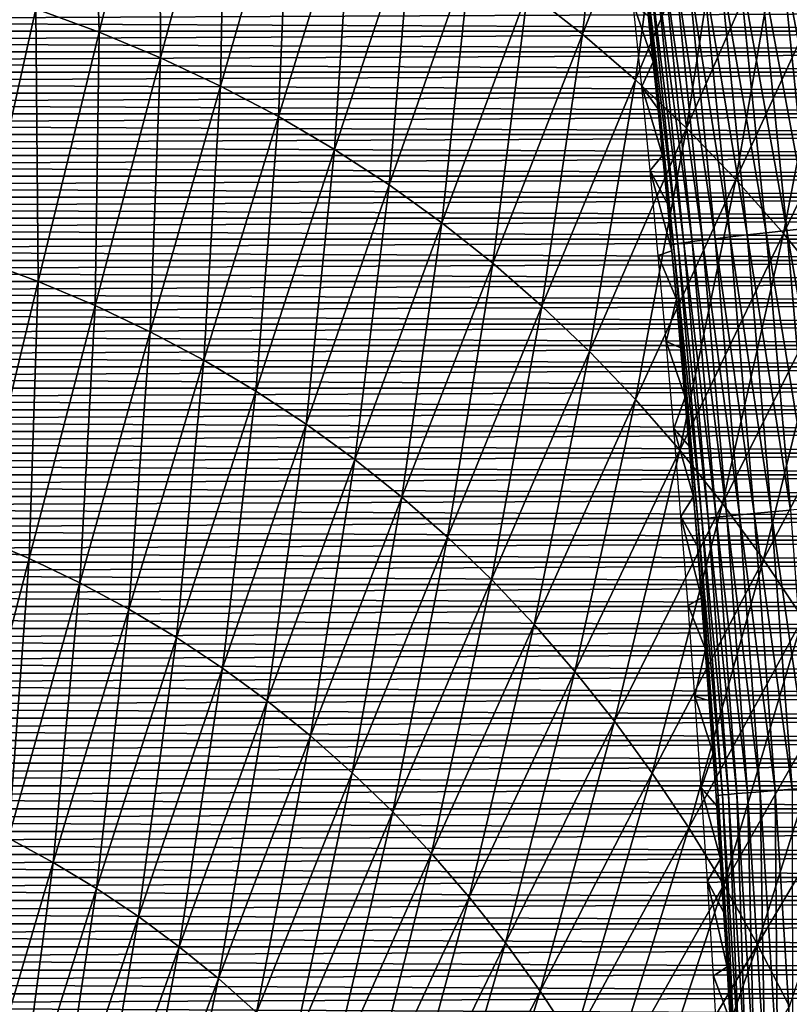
# Model space of a CAD drawing. Header units: millimetres. Extents: x -300 to 300, y -500 to 500.
# Tile 666 of 988: x 48 to 99, y 171 to 237. Entities that reach past the tile are written whole.
import ezdxf

# ---------------------------------------------------------------- set-up
doc = ezdxf.new("R2010")
doc.units = ezdxf.units.MM
doc.header["$LTSCALE"] = 81.481481
for name, color, linetype in [('13', 7, 'CONTINUOUS'), ('19', 7, 'CONTINUOUS'), ('5', 7, 'CONTINUOUS'), ('6', 7, 'CONTINUOUS'), ('9', 7, 'CONTINUOUS')]:
    doc.layers.add(name, color=color, linetype=linetype)

msp = doc.modelspace()

# ---------------------------------------------------------------- linework, layer by layer
at = {"layer": '13', "color": 7, "linetype": 'CONTINUOUS'}
for points in [[(97.06, 241.108, 50.786), (98.558, 241.298, 52.11), (100.445, 222.847, 52.404), (97.06, 241.108, 50.786)], [(98.558, 241.298, 52.11), (100.154, 241.495, 53.306), (102.043, 223.015, 53.601), (98.558, 241.298, 52.11)], [(98.558, 241.298, 52.11), (102.043, 223.015, 53.601), (100.445, 222.847, 52.404), (98.558, 241.298, 52.11)], [(93.29, 240.609, 46.189), (94.416, 240.762, 47.81), (96.294, 222.397, 48.104), (93.29, 240.609, 46.189)], [(94.416, 240.762, 47.81), (95.676, 240.93, 49.348), (97.557, 222.537, 49.642), (94.416, 240.762, 47.81)], [(94.416, 240.762, 47.81), (97.557, 222.537, 49.642), (96.294, 222.397, 48.104), (94.416, 240.762, 47.81)], [(95.676, 240.93, 49.348), (97.06, 241.108, 50.786), (98.944, 222.687, 51.08), (95.676, 240.93, 49.348)], [(95.676, 240.93, 49.348), (98.944, 222.687, 51.08), (97.557, 222.537, 49.642), (95.676, 240.93, 49.348)], [(97.06, 241.108, 50.786), (100.445, 222.847, 52.404), (98.944, 222.687, 51.08), (97.06, 241.108, 50.786)], [(89.548, 240.001, 35.703), (89.821, 240.064, 37.457), (91.686, 221.823, 37.752), (89.548, 240.001, 35.703)], [(89.548, 240.001, 35.703), (91.686, 221.823, 37.752), (91.412, 221.773, 35.998), (89.548, 240.001, 35.703)], [(89.548, 240.001, 35.703), (91.412, 221.773, 35.998), (90.271, 231.787, 34.126), (89.548, 240.001, 35.703)], [(89.718, 237.039, 34.035), (89.548, 240.001, 35.703), (89.996, 234.422, 34.082), (89.718, 237.039, 34.035)], [(89.996, 234.422, 34.082), (89.548, 240.001, 35.703), (90.271, 231.787, 34.126), (89.996, 234.422, 34.082)], [(89.821, 240.064, 37.457), (90.228, 240.142, 39.229), (92.095, 221.885, 39.524), (89.821, 240.064, 37.457)], [(89.821, 240.064, 37.457), (92.095, 221.885, 39.524), (91.686, 221.823, 37.752), (89.821, 240.064, 37.457)], [(90.228, 240.142, 39.229), (90.776, 240.235, 41.005), (92.645, 221.96, 41.3), (90.228, 240.142, 39.229)], [(90.228, 240.142, 39.229), (92.645, 221.96, 41.3), (92.095, 221.885, 39.524), (90.228, 240.142, 39.229)], [(90.776, 240.235, 41.005), (91.468, 240.344, 42.769), (93.339, 222.05, 43.063), (90.776, 240.235, 41.005)], [(90.776, 240.235, 41.005), (93.339, 222.05, 43.063), (92.645, 221.96, 41.3), (90.776, 240.235, 41.005)], [(91.468, 240.344, 42.769), (92.307, 240.469, 44.503), (94.18, 222.152, 44.797), (91.468, 240.344, 42.769)], [(91.468, 240.344, 42.769), (94.18, 222.152, 44.797), (93.339, 222.05, 43.063), (91.468, 240.344, 42.769)], [(92.307, 240.469, 44.503), (93.29, 240.609, 46.189), (95.166, 222.268, 46.483), (92.307, 240.469, 44.503)], [(92.307, 240.469, 44.503), (95.166, 222.268, 46.483), (94.18, 222.152, 44.797), (92.307, 240.469, 44.503)], [(93.29, 240.609, 46.189), (96.294, 222.397, 48.104), (95.166, 222.268, 46.483), (93.29, 240.609, 46.189)], [(90.271, 231.787, 34.126), (91.412, 221.773, 35.998), (90.541, 229.134, 34.169), (90.271, 231.787, 34.126)], [(90.541, 229.134, 34.169), (91.412, 221.773, 35.998), (90.807, 226.463, 34.209), (90.541, 229.134, 34.169)], [(91.412, 221.773, 35.998), (91.07, 223.772, 34.248), (90.807, 226.463, 34.209), (91.412, 221.773, 35.998)], [(91.412, 221.773, 35.998), (91.264, 221.739, 34.276), (91.07, 223.772, 34.248), (91.412, 221.773, 35.998)], [(96.294, 222.397, 48.104), (97.91, 204.004, 48.307), (95.166, 222.268, 46.483), (96.294, 222.397, 48.104)], [(97.557, 222.537, 49.642), (99.174, 204.12, 49.845), (96.294, 222.397, 48.104), (97.557, 222.537, 49.642)], [(99.174, 204.12, 49.845), (97.91, 204.004, 48.307), (96.294, 222.397, 48.104), (99.174, 204.12, 49.845)], [(98.944, 222.687, 51.08), (100.564, 204.245, 51.283), (97.557, 222.537, 49.642), (98.944, 222.687, 51.08)], [(100.564, 204.245, 51.283), (99.174, 204.12, 49.845), (97.557, 222.537, 49.642), (100.564, 204.245, 51.283)], [(100.445, 222.847, 52.404), (102.066, 204.379, 52.608), (98.944, 222.687, 51.08), (100.445, 222.847, 52.404)], [(102.066, 204.379, 52.608), (100.564, 204.245, 51.283), (98.944, 222.687, 51.08), (102.066, 204.379, 52.608)], [(91.412, 221.773, 35.998), (93.018, 203.5, 36.201), (91.264, 221.739, 34.276), (91.412, 221.773, 35.998)], [(91.264, 221.739, 34.276), (93.018, 203.5, 36.201), (91.328, 221.059, 34.285), (91.264, 221.739, 34.276)], [(91.686, 221.823, 37.752), (93.293, 203.538, 37.955), (91.412, 221.773, 35.998), (91.686, 221.823, 37.752)], [(93.293, 203.538, 37.955), (93.018, 203.5, 36.201), (91.412, 221.773, 35.998), (93.293, 203.538, 37.955)], [(92.095, 221.885, 39.524), (93.703, 203.587, 39.727), (91.686, 221.823, 37.752), (92.095, 221.885, 39.524)], [(93.703, 203.587, 39.727), (93.293, 203.538, 37.955), (91.686, 221.823, 37.752), (93.703, 203.587, 39.727)], [(92.645, 221.96, 41.3), (94.254, 203.647, 41.502), (92.095, 221.885, 39.524), (92.645, 221.96, 41.3)], [(94.254, 203.647, 41.502), (93.703, 203.587, 39.727), (92.095, 221.885, 39.524), (94.254, 203.647, 41.502)], [(93.339, 222.05, 43.063), (94.95, 203.719, 43.266), (92.645, 221.96, 41.3), (93.339, 222.05, 43.063)], [(94.95, 203.719, 43.266), (94.254, 203.647, 41.502), (92.645, 221.96, 41.3), (94.95, 203.719, 43.266)], [(94.18, 222.152, 44.797), (95.792, 203.803, 45), (93.339, 222.05, 43.063), (94.18, 222.152, 44.797)], [(95.792, 203.803, 45), (94.95, 203.719, 43.266), (93.339, 222.05, 43.063), (95.792, 203.803, 45)], [(95.166, 222.268, 46.483), (96.78, 203.898, 46.686), (94.18, 222.152, 44.797), (95.166, 222.268, 46.483)], [(96.78, 203.898, 46.686), (95.792, 203.803, 45), (94.18, 222.152, 44.797), (96.78, 203.898, 46.686)], [(97.91, 204.004, 48.307), (96.78, 203.898, 46.686), (95.166, 222.268, 46.483), (97.91, 204.004, 48.307)], [(91.328, 221.059, 34.285), (93.018, 203.5, 36.201), (91.584, 218.322, 34.32), (91.328, 221.059, 34.285)], [(93.018, 203.5, 36.201), (92.869, 203.475, 34.479), (91.584, 218.322, 34.32), (93.018, 203.5, 36.201)], [(91.584, 218.322, 34.32), (92.869, 203.475, 34.479), (91.835, 215.561, 34.354), (91.584, 218.322, 34.32)], [(91.835, 215.561, 34.354), (92.869, 203.475, 34.479), (92.083, 212.776, 34.385), (91.835, 215.561, 34.354)], [(92.083, 212.776, 34.385), (92.869, 203.475, 34.479), (92.327, 209.971, 34.416), (92.083, 212.776, 34.385)], [(92.567, 207.143, 34.444), (92.327, 209.971, 34.416), (92.803, 204.294, 34.471), (92.567, 207.143, 34.444)], [(92.869, 203.475, 34.479), (92.803, 204.294, 34.471), (92.327, 209.971, 34.416), (92.869, 203.475, 34.479)], [(99.174, 204.12, 49.845), (100.551, 185.679, 49.976), (97.91, 204.004, 48.307), (99.174, 204.12, 49.845)], [(93.018, 203.5, 36.201), (94.386, 185.183, 36.334), (92.869, 203.475, 34.479), (93.018, 203.5, 36.201)], [(94.386, 185.183, 36.334), (94.237, 185.167, 34.612), (92.869, 203.475, 34.479), (94.386, 185.183, 36.334)], [(92.869, 203.475, 34.479), (94.237, 185.167, 34.612), (93.034, 201.424, 34.497), (92.869, 203.475, 34.479)], [(93.293, 203.538, 37.955), (94.662, 185.212, 38.087), (93.018, 203.5, 36.201), (93.293, 203.538, 37.955)], [(94.662, 185.212, 38.087), (94.386, 185.183, 36.334), (93.018, 203.5, 36.201), (94.662, 185.212, 38.087)], [(93.703, 203.587, 39.727), (95.073, 185.25, 39.859), (93.293, 203.538, 37.955), (93.703, 203.587, 39.727)], [(95.073, 185.25, 39.859), (94.662, 185.212, 38.087), (93.293, 203.538, 37.955), (95.073, 185.25, 39.859)], [(94.254, 203.647, 41.502), (95.625, 185.297, 41.635), (93.703, 203.587, 39.727), (94.254, 203.647, 41.502)], [(95.625, 185.297, 41.635), (95.073, 185.25, 39.859), (93.703, 203.587, 39.727), (95.625, 185.297, 41.635)], [(94.95, 203.719, 43.266), (96.322, 185.354, 43.398), (94.254, 203.647, 41.502), (94.95, 203.719, 43.266)], [(96.322, 185.354, 43.398), (95.625, 185.297, 41.635), (94.254, 203.647, 41.502), (96.322, 185.354, 43.398)], [(95.792, 203.803, 45), (97.165, 185.421, 45.131), (94.95, 203.719, 43.266), (95.792, 203.803, 45)], [(97.165, 185.421, 45.131), (96.322, 185.354, 43.398), (94.95, 203.719, 43.266), (97.165, 185.421, 45.131)], [(96.78, 203.898, 46.686), (98.154, 185.498, 46.817), (95.792, 203.803, 45), (96.78, 203.898, 46.686)], [(98.154, 185.498, 46.817), (97.165, 185.421, 45.131), (95.792, 203.803, 45), (98.154, 185.498, 46.817)], [(97.91, 204.004, 48.307), (99.285, 185.584, 48.438), (96.78, 203.898, 46.686), (97.91, 204.004, 48.307)], [(99.285, 185.584, 48.438), (98.154, 185.498, 46.817), (96.78, 203.898, 46.686), (99.285, 185.584, 48.438)], [(100.551, 185.679, 49.976), (99.285, 185.584, 48.438), (97.91, 204.004, 48.307), (100.551, 185.679, 49.976)], [(93.034, 201.424, 34.497), (94.237, 185.167, 34.612), (93.262, 198.531, 34.521), (93.034, 201.424, 34.497)], [(94.237, 185.167, 34.612), (94.129, 186.74, 34.603), (93.262, 198.531, 34.521), (94.237, 185.167, 34.612)], [(93.262, 198.531, 34.521), (94.129, 186.74, 34.603), (93.485, 195.617, 34.544), (93.262, 198.531, 34.521)], [(93.485, 195.617, 34.544), (94.129, 186.74, 34.603), (93.918, 189.722, 34.585), (93.485, 195.617, 34.544)], [(93.704, 192.68, 34.565), (93.485, 195.617, 34.544), (93.918, 189.722, 34.585), (93.704, 192.68, 34.565)], [(94.237, 185.167, 34.612), (94.386, 185.183, 36.334), (94.335, 183.735, 34.62), (94.237, 185.167, 34.612)], [(94.335, 183.735, 34.62), (94.386, 185.183, 36.334), (94.536, 180.704, 34.636), (94.335, 183.735, 34.62)], [(94.662, 185.212, 38.087), (95.535, 166.825, 36.41), (94.386, 185.183, 36.334), (94.662, 185.212, 38.087)], [(95.535, 166.825, 36.41), (95.386, 166.815, 34.689), (94.386, 185.183, 36.334), (95.535, 166.825, 36.41)], [(95.386, 166.815, 34.689), (95.299, 168.322, 34.684), (94.386, 185.183, 36.334), (95.386, 166.815, 34.689)], [(94.386, 185.183, 36.334), (95.299, 168.322, 34.684), (95.115, 171.458, 34.674), (94.386, 185.183, 36.334)], [(94.536, 180.704, 34.636), (94.386, 185.183, 36.334), (94.734, 177.649, 34.65), (94.536, 180.704, 34.636)], [(94.734, 177.649, 34.65), (94.386, 185.183, 36.334), (94.927, 174.567, 34.663), (94.734, 177.649, 34.65)], [(94.927, 174.567, 34.663), (94.386, 185.183, 36.334), (95.115, 171.458, 34.674), (94.927, 174.567, 34.663)], [(95.073, 185.25, 39.859), (95.812, 166.846, 38.163), (94.662, 185.212, 38.087), (95.073, 185.25, 39.859)], [(95.812, 166.846, 38.163), (95.535, 166.825, 36.41), (94.662, 185.212, 38.087), (95.812, 166.846, 38.163)], [(95.625, 185.297, 41.635), (96.224, 166.874, 39.934), (95.073, 185.25, 39.859), (95.625, 185.297, 41.635)], [(96.224, 166.874, 39.934), (95.812, 166.846, 38.163), (95.073, 185.25, 39.859), (96.224, 166.874, 39.934)], [(96.322, 185.354, 43.398), (96.776, 166.91, 41.71), (95.625, 185.297, 41.635), (96.322, 185.354, 43.398)], [(96.776, 166.91, 41.71), (96.224, 166.874, 39.934), (95.625, 185.297, 41.635), (96.776, 166.91, 41.71)], [(97.165, 185.421, 45.131), (97.474, 166.955, 43.472), (96.322, 185.354, 43.398), (97.165, 185.421, 45.131)], [(97.474, 166.955, 43.472), (96.776, 166.91, 41.71), (96.322, 185.354, 43.398), (97.474, 166.955, 43.472)], [(98.154, 185.498, 46.817), (98.318, 167.008, 45.205), (97.165, 185.421, 45.131), (98.154, 185.498, 46.817)], [(98.318, 167.008, 45.205), (97.474, 166.955, 43.472), (97.165, 185.421, 45.131), (98.318, 167.008, 45.205)], [(99.285, 185.584, 48.438), (99.308, 167.069, 46.891), (98.154, 185.498, 46.817), (99.285, 185.584, 48.438)], [(99.308, 167.069, 46.891), (98.318, 167.008, 45.205), (98.154, 185.498, 46.817), (99.308, 167.069, 46.891)]]:
    msp.add_3dface(points, dxfattribs=at)
at = {"layer": '19', "color": 7, "linetype": 'CONTINUOUS'}
for points in [[(53.233, 235.867, 75.773), (52.714, 253.723, 75.347), (49.021, 237.419, 75.836), (53.233, 235.867, 75.773)], [(57.242, 252.072, 75.277), (52.714, 253.723, 75.347), (53.233, 235.867, 75.773), (57.242, 252.072, 75.277)], [(85.36, 235.736, 74.664), (87.367, 253.634, 74.11), (81.718, 238.594, 74.763), (85.36, 235.736, 74.664)], [(91.259, 250.608, 74.001), (87.367, 253.634, 74.11), (85.36, 235.736, 74.664), (91.259, 250.608, 74.001)], [(57.324, 234.158, 75.706), (57.242, 252.072, 75.277), (53.233, 235.867, 75.773), (57.324, 234.158, 75.706)], [(61.64, 250.254, 75.202), (57.242, 252.072, 75.277), (57.324, 234.158, 75.706), (61.64, 250.254, 75.202)], [(88.88, 232.699, 74.563), (91.259, 250.608, 74.001), (85.36, 235.736, 74.664), (88.88, 232.699, 74.563)], [(95.021, 247.39, 73.89), (91.259, 250.608, 74.001), (88.88, 232.699, 74.563), (95.021, 247.39, 73.89)], [(61.295, 232.291, 75.634), (61.64, 250.254, 75.202), (57.324, 234.158, 75.706), (61.295, 232.291, 75.634)], [(65.908, 248.267, 75.122), (61.64, 250.254, 75.202), (61.295, 232.291, 75.634), (65.908, 248.267, 75.122)], [(65.147, 230.264, 75.559), (65.908, 248.267, 75.122), (61.295, 232.291, 75.634), (65.147, 230.264, 75.559)], [(70.049, 246.109, 75.038), (65.908, 248.267, 75.122), (65.147, 230.264, 75.559), (70.049, 246.109, 75.038)], [(92.28, 229.481, 74.46), (95.021, 247.39, 73.89), (88.88, 232.699, 74.563), (92.28, 229.481, 74.46)], [(98.653, 243.981, 73.776), (95.021, 247.39, 73.89), (92.28, 229.481, 74.46), (98.653, 243.981, 73.776)], [(68.881, 228.075, 75.48), (70.049, 246.109, 75.038), (65.147, 230.264, 75.559), (68.881, 228.075, 75.48)], [(74.064, 243.778, 74.95), (70.049, 246.109, 75.038), (68.881, 228.075, 75.48), (74.064, 243.778, 74.95)], [(95.561, 226.08, 74.354), (98.653, 243.981, 73.776), (92.28, 229.481, 74.46), (95.561, 226.08, 74.354)], [(102.159, 240.377, 73.659), (98.653, 243.981, 73.776), (95.561, 226.08, 74.354), (102.159, 240.377, 73.659)], [(72.5, 225.723, 75.398), (74.064, 243.778, 74.95), (68.881, 228.075, 75.48), (72.5, 225.723, 75.398)], [(77.953, 241.274, 74.858), (74.064, 243.778, 74.95), (72.5, 225.723, 75.398), (77.953, 241.274, 74.858)], [(76.002, 223.207, 75.313), (77.953, 241.274, 74.858), (72.5, 225.723, 75.398), (76.002, 223.207, 75.313)], [(81.718, 238.594, 74.763), (77.953, 241.274, 74.858), (76.002, 223.207, 75.313), (81.718, 238.594, 74.763)], [(98.724, 222.495, 74.247), (102.159, 240.377, 73.659), (95.561, 226.08, 74.354), (98.724, 222.495, 74.247)], [(105.538, 236.576, 73.54), (102.159, 240.377, 73.659), (98.724, 222.495, 74.247), (105.538, 236.576, 73.54)], [(49.021, 237.419, 75.836), (44.688, 238.815, 75.894), (45.295, 220.752, 76.231), (49.021, 237.419, 75.836)], [(79.391, 220.524, 75.225), (81.718, 238.594, 74.763), (76.002, 223.207, 75.313), (79.391, 220.524, 75.225)], [(85.36, 235.736, 74.664), (81.718, 238.594, 74.763), (79.391, 220.524, 75.225), (85.36, 235.736, 74.664)], [(49.187, 219.303, 76.175), (49.021, 237.419, 75.836), (45.295, 220.752, 76.231), (49.187, 219.303, 76.175)], [(53.233, 235.867, 75.773), (49.021, 237.419, 75.836), (49.187, 219.303, 76.175), (53.233, 235.867, 75.773)], [(101.77, 218.723, 74.138), (105.538, 236.576, 73.54), (98.724, 222.495, 74.247), (101.77, 218.723, 74.138)], [(52.967, 217.708, 76.116), (53.233, 235.867, 75.773), (49.187, 219.303, 76.175), (52.967, 217.708, 76.116)], [(57.324, 234.158, 75.706), (53.233, 235.867, 75.773), (52.967, 217.708, 76.116), (57.324, 234.158, 75.706)], [(82.667, 217.673, 75.134), (85.36, 235.736, 74.664), (79.391, 220.524, 75.225), (82.667, 217.673, 75.134)], [(88.88, 232.699, 74.563), (85.36, 235.736, 74.664), (82.667, 217.673, 75.134), (88.88, 232.699, 74.563)], [(56.637, 215.965, 76.053), (57.324, 234.158, 75.706), (52.967, 217.708, 76.116), (56.637, 215.965, 76.053)], [(61.295, 232.291, 75.634), (57.324, 234.158, 75.706), (56.637, 215.965, 76.053), (61.295, 232.291, 75.634)], [(60.197, 214.073, 75.986), (61.295, 232.291, 75.634), (56.637, 215.965, 76.053), (60.197, 214.073, 75.986)], [(65.147, 230.264, 75.559), (61.295, 232.291, 75.634), (60.197, 214.073, 75.986), (65.147, 230.264, 75.559)], [(85.831, 214.654, 75.041), (88.88, 232.699, 74.563), (82.667, 217.673, 75.134), (85.831, 214.654, 75.041)], [(92.28, 229.481, 74.46), (88.88, 232.699, 74.563), (85.831, 214.654, 75.041), (92.28, 229.481, 74.46)], [(63.649, 212.031, 75.916), (65.147, 230.264, 75.559), (60.197, 214.073, 75.986), (63.649, 212.031, 75.916)], [(68.881, 228.075, 75.48), (65.147, 230.264, 75.559), (63.649, 212.031, 75.916), (68.881, 228.075, 75.48)], [(88.884, 211.463, 74.947), (92.28, 229.481, 74.46), (85.831, 214.654, 75.041), (88.884, 211.463, 74.947)], [(95.561, 226.08, 74.354), (92.28, 229.481, 74.46), (88.884, 211.463, 74.947), (95.561, 226.08, 74.354)], [(66.993, 209.837, 75.844), (68.881, 228.075, 75.48), (63.649, 212.031, 75.916), (66.993, 209.837, 75.844)], [(72.5, 225.723, 75.398), (68.881, 228.075, 75.48), (66.993, 209.837, 75.844), (72.5, 225.723, 75.398)], [(70.231, 207.49, 75.768), (72.5, 225.723, 75.398), (66.993, 209.837, 75.844), (70.231, 207.49, 75.768)], [(76.002, 223.207, 75.313), (72.5, 225.723, 75.398), (70.231, 207.49, 75.768), (76.002, 223.207, 75.313)], [(91.827, 208.099, 74.851), (95.561, 226.08, 74.354), (88.884, 211.463, 74.947), (91.827, 208.099, 74.851)], [(98.724, 222.495, 74.247), (95.561, 226.08, 74.354), (91.827, 208.099, 74.851), (98.724, 222.495, 74.247)], [(73.363, 204.988, 75.69), (76.002, 223.207, 75.313), (70.231, 207.49, 75.768), (73.363, 204.988, 75.69)], [(79.391, 220.524, 75.225), (76.002, 223.207, 75.313), (73.363, 204.988, 75.69), (79.391, 220.524, 75.225)], [(94.662, 204.562, 74.753), (98.724, 222.495, 74.247), (91.827, 208.099, 74.851), (94.662, 204.562, 74.753)], [(101.77, 218.723, 74.138), (98.724, 222.495, 74.247), (94.662, 204.562, 74.753), (101.77, 218.723, 74.138)], [(49.187, 219.303, 76.175), (45.295, 220.752, 76.231), (45.109, 202.399, 76.492), (49.187, 219.303, 76.175)], [(76.391, 202.33, 75.611), (79.391, 220.524, 75.225), (73.363, 204.988, 75.69), (76.391, 202.33, 75.611)], [(82.667, 217.673, 75.134), (79.391, 220.524, 75.225), (76.391, 202.33, 75.611), (82.667, 217.673, 75.134)], [(48.576, 200.921, 76.441), (49.187, 219.303, 76.175), (45.109, 202.399, 76.492), (48.576, 200.921, 76.441)], [(52.967, 217.708, 76.116), (49.187, 219.303, 76.175), (48.576, 200.921, 76.441), (52.967, 217.708, 76.116)], [(97.389, 200.849, 74.654), (101.77, 218.723, 74.138), (94.662, 204.562, 74.753), (97.389, 200.849, 74.654)], [(104.701, 214.764, 74.027), (101.77, 218.723, 74.138), (97.389, 200.849, 74.654), (104.701, 214.764, 74.027)], [(51.942, 199.307, 76.386), (52.967, 217.708, 76.116), (48.576, 200.921, 76.441), (51.942, 199.307, 76.386)], [(56.637, 215.965, 76.053), (52.967, 217.708, 76.116), (51.942, 199.307, 76.386), (56.637, 215.965, 76.053)], [(79.315, 199.514, 75.529), (82.667, 217.673, 75.134), (76.391, 202.33, 75.611), (79.315, 199.514, 75.529)], [(85.831, 214.654, 75.041), (82.667, 217.673, 75.134), (79.315, 199.514, 75.529), (85.831, 214.654, 75.041)], [(55.208, 197.555, 76.328), (56.637, 215.965, 76.053), (51.942, 199.307, 76.386), (55.208, 197.555, 76.328)], [(60.197, 214.073, 75.986), (56.637, 215.965, 76.053), (55.208, 197.555, 76.328), (60.197, 214.073, 75.986)], [(82.137, 196.54, 75.445), (85.831, 214.654, 75.041), (79.315, 199.514, 75.529), (82.137, 196.54, 75.445)], [(88.884, 211.463, 74.947), (85.831, 214.654, 75.041), (82.137, 196.54, 75.445), (88.884, 211.463, 74.947)], [(100.011, 196.959, 74.555), (104.701, 214.764, 74.027), (97.389, 200.849, 74.654), (100.011, 196.959, 74.555)], [(58.374, 195.664, 76.267), (60.197, 214.073, 75.986), (55.208, 197.555, 76.328), (58.374, 195.664, 76.267)], [(63.649, 212.031, 75.916), (60.197, 214.073, 75.986), (58.374, 195.664, 76.267), (63.649, 212.031, 75.916)], [(61.441, 193.632, 76.204), (63.649, 212.031, 75.916), (58.374, 195.664, 76.267), (61.441, 193.632, 76.204)], [(66.993, 209.837, 75.844), (63.649, 212.031, 75.916), (61.441, 193.632, 76.204), (66.993, 209.837, 75.844)], [(84.859, 193.406, 75.36), (88.884, 211.463, 74.947), (82.137, 196.54, 75.445), (84.859, 193.406, 75.36)], [(91.827, 208.099, 74.851), (88.884, 211.463, 74.947), (84.859, 193.406, 75.36), (91.827, 208.099, 74.851)], [(64.411, 191.46, 76.138), (66.993, 209.837, 75.844), (61.441, 193.632, 76.204), (64.411, 191.46, 76.138)], [(70.231, 207.49, 75.768), (66.993, 209.837, 75.844), (64.411, 191.46, 76.138), (70.231, 207.49, 75.768)], [(87.479, 190.109, 75.274), (91.827, 208.099, 74.851), (84.859, 193.406, 75.36), (87.479, 190.109, 75.274)], [(94.662, 204.562, 74.753), (91.827, 208.099, 74.851), (87.479, 190.109, 75.274), (94.662, 204.562, 74.753)], [(67.284, 189.144, 76.07), (70.231, 207.49, 75.768), (64.411, 191.46, 76.138), (67.284, 189.144, 76.07)], [(73.363, 204.988, 75.69), (70.231, 207.49, 75.768), (67.284, 189.144, 76.07), (73.363, 204.988, 75.69)], [(70.062, 186.684, 76.001), (73.363, 204.988, 75.69), (67.284, 189.144, 76.07), (70.062, 186.684, 76.001)], [(76.391, 202.33, 75.611), (73.363, 204.988, 75.69), (70.062, 186.684, 76.001), (76.391, 202.33, 75.611)], [(90.001, 186.65, 75.186), (94.662, 204.562, 74.753), (87.479, 190.109, 75.274), (90.001, 186.65, 75.186)], [(97.389, 200.849, 74.654), (94.662, 204.562, 74.753), (90.001, 186.65, 75.186), (97.389, 200.849, 74.654)], [(48.576, 200.921, 76.441), (45.109, 202.399, 76.492), (44.157, 183.817, 76.689), (48.576, 200.921, 76.441)], [(72.744, 184.079, 75.93), (76.391, 202.33, 75.611), (70.062, 186.684, 76.001), (72.744, 184.079, 75.93)], [(79.315, 199.514, 75.529), (76.391, 202.33, 75.611), (72.744, 184.079, 75.93), (79.315, 199.514, 75.529)], [(47.217, 182.335, 76.642), (48.576, 200.921, 76.441), (44.157, 183.817, 76.689), (47.217, 182.335, 76.642)], [(51.942, 199.307, 76.386), (48.576, 200.921, 76.441), (47.217, 182.335, 76.642), (51.942, 199.307, 76.386)], [(92.425, 183.026, 75.098), (97.389, 200.849, 74.654), (90.001, 186.65, 75.186), (92.425, 183.026, 75.098)], [(100.011, 196.959, 74.555), (97.389, 200.849, 74.654), (92.425, 183.026, 75.098), (100.011, 196.959, 74.555)], [(75.333, 181.328, 75.857), (79.315, 199.514, 75.529), (72.744, 184.079, 75.93), (75.333, 181.328, 75.857)], [(82.137, 196.54, 75.445), (79.315, 199.514, 75.529), (75.333, 181.328, 75.857), (82.137, 196.54, 75.445)], [(50.186, 180.727, 76.593), (51.942, 199.307, 76.386), (47.217, 182.335, 76.642), (50.186, 180.727, 76.593)], [(55.208, 197.555, 76.328), (51.942, 199.307, 76.386), (50.186, 180.727, 76.593), (55.208, 197.555, 76.328)], [(53.064, 178.991, 76.541), (55.208, 197.555, 76.328), (50.186, 180.727, 76.593), (53.064, 178.991, 76.541)], [(58.374, 195.664, 76.267), (55.208, 197.555, 76.328), (53.064, 178.991, 76.541), (58.374, 195.664, 76.267)], [(94.751, 179.236, 75.01), (100.011, 196.959, 74.555), (92.425, 183.026, 75.098), (94.751, 179.236, 75.01)], [(102.527, 192.89, 74.454), (100.011, 196.959, 74.555), (94.751, 179.236, 75.01), (102.527, 192.89, 74.454)], [(77.83, 178.428, 75.783), (82.137, 196.54, 75.445), (75.333, 181.328, 75.857), (77.83, 178.428, 75.783)], [(84.859, 193.406, 75.36), (82.137, 196.54, 75.445), (77.83, 178.428, 75.783), (84.859, 193.406, 75.36)], [(55.853, 177.127, 76.487), (58.374, 195.664, 76.267), (53.064, 178.991, 76.541), (55.853, 177.127, 76.487)], [(61.441, 193.632, 76.204), (58.374, 195.664, 76.267), (55.853, 177.127, 76.487), (61.441, 193.632, 76.204)], [(58.552, 175.133, 76.431), (61.441, 193.632, 76.204), (55.853, 177.127, 76.487), (58.552, 175.133, 76.431)], [(64.411, 191.46, 76.138), (61.441, 193.632, 76.204), (58.552, 175.133, 76.431), (64.411, 191.46, 76.138)], [(80.234, 175.38, 75.708), (84.859, 193.406, 75.36), (77.83, 178.428, 75.783), (80.234, 175.38, 75.708)], [(87.479, 190.109, 75.274), (84.859, 193.406, 75.36), (80.234, 175.38, 75.708), (87.479, 190.109, 75.274)], [(96.982, 175.279, 74.921), (102.527, 192.89, 74.454), (94.751, 179.236, 75.01), (96.982, 175.279, 74.921)], [(104.94, 188.64, 74.354), (102.527, 192.89, 74.454), (96.982, 175.279, 74.921), (104.94, 188.64, 74.354)], [(61.164, 173.009, 76.373), (64.411, 191.46, 76.138), (58.552, 175.133, 76.431), (61.164, 173.009, 76.373)], [(67.284, 189.144, 76.07), (64.411, 191.46, 76.138), (61.164, 173.009, 76.373), (67.284, 189.144, 76.07)], [(82.547, 172.181, 75.632), (87.479, 190.109, 75.274), (80.234, 175.38, 75.708), (82.547, 172.181, 75.632)], [(90.001, 186.65, 75.186), (87.479, 190.109, 75.274), (82.547, 172.181, 75.632), (90.001, 186.65, 75.186)], [(63.69, 170.753, 76.313), (67.284, 189.144, 76.07), (61.164, 173.009, 76.373), (63.69, 170.753, 76.313)], [(70.062, 186.684, 76.001), (67.284, 189.144, 76.07), (63.69, 170.753, 76.313), (70.062, 186.684, 76.001)], [(99.117, 171.153, 74.832), (104.94, 188.64, 74.354), (96.982, 175.279, 74.921), (99.117, 171.153, 74.832)], [(66.128, 168.364, 76.253), (70.062, 186.684, 76.001), (63.69, 170.753, 76.313), (66.128, 168.364, 76.253)], [(72.744, 184.079, 75.93), (70.062, 186.684, 76.001), (66.128, 168.364, 76.253), (72.744, 184.079, 75.93)], [(84.771, 168.83, 75.555), (90.001, 186.65, 75.186), (82.547, 172.181, 75.632), (84.771, 168.83, 75.555)], [(92.425, 183.026, 75.098), (90.001, 186.65, 75.186), (84.771, 168.83, 75.555), (92.425, 183.026, 75.098)], [(68.482, 165.841, 76.19), (72.744, 184.079, 75.93), (66.128, 168.364, 76.253), (68.482, 165.841, 76.19)], [(75.333, 181.328, 75.857), (72.744, 184.079, 75.93), (68.482, 165.841, 76.19), (75.333, 181.328, 75.857)], [(86.905, 165.327, 75.478), (92.425, 183.026, 75.098), (84.771, 168.83, 75.555), (86.905, 165.327, 75.478)], [(94.751, 179.236, 75.01), (92.425, 183.026, 75.098), (86.905, 165.327, 75.478), (94.751, 179.236, 75.01)], [(50.186, 180.727, 76.593), (47.217, 182.335, 76.642), (45.139, 163.606, 76.79), (50.186, 180.727, 76.593)], [(70.752, 163.183, 76.127), (75.333, 181.328, 75.857), (68.482, 165.841, 76.19), (70.752, 163.183, 76.127)], [(77.83, 178.428, 75.783), (75.333, 181.328, 75.857), (70.752, 163.183, 76.127), (77.83, 178.428, 75.783)], [(47.728, 162.03, 76.747), (50.186, 180.727, 76.593), (45.139, 163.606, 76.79), (47.728, 162.03, 76.747)], [(53.064, 178.991, 76.541), (50.186, 180.727, 76.593), (47.728, 162.03, 76.747), (53.064, 178.991, 76.541)], [(88.952, 161.669, 75.401), (94.751, 179.236, 75.01), (86.905, 165.327, 75.478), (88.952, 161.669, 75.401)], [(96.982, 175.279, 74.921), (94.751, 179.236, 75.01), (88.952, 161.669, 75.401), (96.982, 175.279, 74.921)], [(50.236, 160.338, 76.702), (53.064, 178.991, 76.541), (47.728, 162.03, 76.747), (50.236, 160.338, 76.702)], [(55.853, 177.127, 76.487), (53.064, 178.991, 76.541), (50.236, 160.338, 76.702), (55.853, 177.127, 76.487)], [(72.937, 160.389, 76.063), (77.83, 178.428, 75.783), (70.752, 163.183, 76.127), (72.937, 160.389, 76.063)], [(80.234, 175.38, 75.708), (77.83, 178.428, 75.783), (72.937, 160.389, 76.063), (80.234, 175.38, 75.708)], [(52.664, 158.528, 76.655), (55.853, 177.127, 76.487), (50.236, 160.338, 76.702), (52.664, 158.528, 76.655)], [(58.552, 175.133, 76.431), (55.853, 177.127, 76.487), (52.664, 158.528, 76.655), (58.552, 175.133, 76.431)], [(75.041, 157.457, 75.998), (80.234, 175.38, 75.708), (72.937, 160.389, 76.063), (75.041, 157.457, 75.998)], [(82.547, 172.181, 75.632), (80.234, 175.38, 75.708), (75.041, 157.457, 75.998), (82.547, 172.181, 75.632)], [(90.911, 157.856, 75.324), (96.982, 175.279, 74.921), (88.952, 161.669, 75.401), (90.911, 157.856, 75.324)], [(99.117, 171.153, 74.832), (96.982, 175.279, 74.921), (90.911, 157.856, 75.324), (99.117, 171.153, 74.832)], [(55.013, 156.6, 76.607), (58.552, 175.133, 76.431), (52.664, 158.528, 76.655), (55.013, 156.6, 76.607)], [(61.164, 173.009, 76.373), (58.552, 175.133, 76.431), (55.013, 156.6, 76.607), (61.164, 173.009, 76.373)], [(57.284, 154.553, 76.557), (61.164, 173.009, 76.373), (55.013, 156.6, 76.607), (57.284, 154.553, 76.557)], [(63.69, 170.753, 76.313), (61.164, 173.009, 76.373), (57.284, 154.553, 76.557), (63.69, 170.753, 76.313)], [(77.062, 154.386, 75.932), (82.547, 172.181, 75.632), (75.041, 157.457, 75.998), (77.062, 154.386, 75.932)], [(84.771, 168.83, 75.555), (82.547, 172.181, 75.632), (77.062, 154.386, 75.932), (84.771, 168.83, 75.555)]]:
    msp.add_3dface(points, dxfattribs=at)
at = {"layer": '5', "color": 7, "linetype": 'CONTINUOUS'}
for points in [[(154.254, 235.937, 11), (-154.254, 235.937, 11), (-154.117, 237.301, 11), (154.254, 235.937, 11)], [(154.117, 237.301, 11), (154.254, 235.937, 11), (-154.117, 237.301, 11), (154.117, 237.301, 11)], [(154.391, 234.57, 11), (-154.391, 234.57, 11), (-154.254, 235.937, 11), (154.391, 234.57, 11)], [(154.254, 235.937, 11), (154.391, 234.57, 11), (-154.254, 235.937, 11), (154.254, 235.937, 11)], [(154.526, 233.2, 11), (-154.526, 233.2, 11), (-154.391, 234.57, 11), (154.526, 233.2, 11)], [(154.391, 234.57, 11), (154.526, 233.2, 11), (-154.391, 234.57, 11), (154.391, 234.57, 11)], [(154.66, 231.826, 11), (-154.66, 231.826, 11), (-154.526, 233.2, 11), (154.66, 231.826, 11)], [(154.526, 233.2, 11), (154.66, 231.826, 11), (-154.526, 233.2, 11), (154.526, 233.2, 11)], [(154.793, 230.449, 11), (-154.793, 230.449, 11), (-154.66, 231.826, 11), (154.793, 230.449, 11)], [(154.66, 231.826, 11), (154.793, 230.449, 11), (-154.66, 231.826, 11), (154.66, 231.826, 11)], [(154.925, 229.068, 11), (-154.925, 229.068, 11), (-154.793, 230.449, 11), (154.925, 229.068, 11)], [(154.793, 230.449, 11), (154.925, 229.068, 11), (-154.793, 230.449, 11), (154.793, 230.449, 11)], [(155.056, 227.684, 11), (-155.056, 227.684, 11), (-154.925, 229.068, 11), (155.056, 227.684, 11)], [(154.925, 229.068, 11), (155.056, 227.684, 11), (-154.925, 229.068, 11), (154.925, 229.068, 11)], [(155.186, 226.296, 11), (-155.186, 226.296, 11), (-155.056, 227.684, 11), (155.186, 226.296, 11)], [(155.056, 227.684, 11), (155.186, 226.296, 11), (-155.056, 227.684, 11), (155.056, 227.684, 11)], [(155.315, 224.905, 11), (-155.315, 224.905, 11), (-155.186, 226.296, 11), (155.315, 224.905, 11)], [(155.186, 226.296, 11), (155.315, 224.905, 11), (-155.186, 226.296, 11), (155.186, 226.296, 11)], [(155.443, 223.51, 11), (-155.443, 223.51, 11), (-155.315, 224.905, 11), (155.443, 223.51, 11)], [(155.315, 224.905, 11), (155.443, 223.51, 11), (-155.315, 224.905, 11), (155.315, 224.905, 11)], [(155.57, 222.111, 11), (-155.57, 222.111, 11), (-155.443, 223.51, 11), (155.57, 222.111, 11)], [(155.443, 223.51, 11), (155.57, 222.111, 11), (-155.443, 223.51, 11), (155.443, 223.51, 11)], [(155.695, 220.709, 11), (-155.695, 220.709, 11), (-155.57, 222.111, 11), (155.695, 220.709, 11)], [(155.57, 222.111, 11), (155.695, 220.709, 11), (-155.57, 222.111, 11), (155.57, 222.111, 11)], [(155.82, 219.303, 11), (-155.82, 219.303, 11), (-155.695, 220.709, 11), (155.82, 219.303, 11)], [(155.695, 220.709, 11), (155.82, 219.303, 11), (-155.695, 220.709, 11), (155.695, 220.709, 11)], [(155.943, 217.893, 11), (-155.943, 217.893, 11), (-155.82, 219.303, 11), (155.943, 217.893, 11)], [(155.82, 219.303, 11), (155.943, 217.893, 11), (-155.82, 219.303, 11), (155.82, 219.303, 11)], [(156.066, 216.479, 11), (-156.066, 216.479, 11), (-155.943, 217.893, 11), (156.066, 216.479, 11)], [(155.943, 217.893, 11), (156.066, 216.479, 11), (-155.943, 217.893, 11), (155.943, 217.893, 11)], [(156.187, 215.062, 11), (-156.187, 215.062, 11), (-156.066, 216.479, 11), (156.187, 215.062, 11)], [(156.066, 216.479, 11), (156.187, 215.062, 11), (-156.066, 216.479, 11), (156.066, 216.479, 11)], [(156.307, 213.64, 11), (-156.307, 213.64, 11), (-156.187, 215.062, 11), (156.307, 213.64, 11)], [(156.187, 215.062, 11), (156.307, 213.64, 11), (-156.187, 215.062, 11), (156.187, 215.062, 11)], [(156.427, 212.215, 11), (-156.427, 212.214, 11), (-156.307, 213.64, 11), (156.427, 212.215, 11)], [(156.307, 213.64, 11), (156.427, 212.215, 11), (-156.307, 213.64, 11), (156.307, 213.64, 11)], [(156.545, 210.785, 11), (-156.545, 210.785, 11), (-156.427, 212.214, 11), (156.545, 210.785, 11)], [(156.427, 212.215, 11), (156.545, 210.785, 11), (-156.427, 212.214, 11), (156.427, 212.215, 11)], [(156.662, 209.351, 11), (-156.662, 209.351, 11), (-156.545, 210.785, 11), (156.662, 209.351, 11)], [(156.545, 210.785, 11), (156.662, 209.351, 11), (-156.545, 210.785, 11), (156.545, 210.785, 11)], [(156.778, 207.913, 11), (-156.778, 207.913, 11), (-156.662, 209.351, 11), (156.778, 207.913, 11)], [(156.662, 209.351, 11), (156.778, 207.913, 11), (-156.662, 209.351, 11), (156.662, 209.351, 11)], [(156.893, 206.471, 11), (-156.893, 206.471, 11), (-156.778, 207.913, 11), (156.893, 206.471, 11)], [(156.778, 207.913, 11), (156.893, 206.471, 11), (-156.778, 207.913, 11), (156.778, 207.913, 11)], [(157.007, 205.025, 11), (-157.007, 205.025, 11), (-156.893, 206.471, 11), (157.007, 205.025, 11)], [(156.893, 206.471, 11), (157.007, 205.025, 11), (-156.893, 206.471, 11), (156.893, 206.471, 11)], [(157.119, 203.574, 11), (-157.119, 203.574, 11), (-157.007, 205.025, 11), (157.119, 203.574, 11)], [(157.007, 205.025, 11), (157.119, 203.574, 11), (-157.007, 205.025, 11), (157.007, 205.025, 11)], [(157.231, 202.119, 11), (-157.231, 202.119, 11), (-157.119, 203.574, 11), (157.231, 202.119, 11)], [(157.119, 203.574, 11), (157.231, 202.119, 11), (-157.119, 203.574, 11), (157.119, 203.574, 11)], [(157.342, 200.66, 11), (-157.342, 200.66, 11), (-157.231, 202.119, 11), (157.342, 200.66, 11)], [(157.231, 202.119, 11), (157.342, 200.66, 11), (-157.231, 202.119, 11), (157.231, 202.119, 11)], [(157.451, 199.196, 11), (-157.451, 199.196, 11), (-157.342, 200.66, 11), (157.451, 199.196, 11)], [(157.342, 200.66, 11), (157.451, 199.196, 11), (-157.342, 200.66, 11), (157.342, 200.66, 11)], [(157.56, 197.728, 11), (-157.56, 197.728, 11), (-157.451, 199.196, 11), (157.56, 197.728, 11)], [(157.451, 199.196, 11), (157.56, 197.728, 11), (-157.451, 199.196, 11), (157.451, 199.196, 11)], [(157.667, 196.255, 11), (-157.667, 196.255, 11), (-157.56, 197.728, 11), (157.667, 196.255, 11)], [(157.56, 197.728, 11), (157.667, 196.255, 11), (-157.56, 197.728, 11), (157.56, 197.728, 11)], [(157.774, 194.777, 11), (-157.774, 194.777, 11), (-157.667, 196.255, 11), (157.774, 194.777, 11)], [(157.667, 196.255, 11), (157.774, 194.777, 11), (-157.667, 196.255, 11), (157.667, 196.255, 11)], [(157.879, 193.295, 11), (-157.879, 193.295, 11), (-157.774, 194.777, 11), (157.879, 193.295, 11)], [(157.774, 194.777, 11), (157.879, 193.295, 11), (-157.774, 194.777, 11), (157.774, 194.777, 11)], [(157.983, 191.808, 11), (-157.983, 191.807, 11), (-157.879, 193.295, 11), (157.983, 191.808, 11)], [(157.879, 193.295, 11), (157.983, 191.808, 11), (-157.879, 193.295, 11), (157.879, 193.295, 11)], [(158.086, 190.316, 11), (-158.086, 190.315, 11), (-157.983, 191.807, 11), (158.086, 190.316, 11)], [(157.983, 191.808, 11), (158.086, 190.316, 11), (-157.983, 191.807, 11), (157.983, 191.808, 11)], [(158.189, 188.819, 11), (-158.189, 188.819, 11), (-158.086, 190.315, 11), (158.189, 188.819, 11)], [(158.086, 190.316, 11), (158.189, 188.819, 11), (-158.086, 190.315, 11), (158.086, 190.316, 11)], [(158.29, 187.317, 11), (-158.29, 187.317, 11), (-158.189, 188.819, 11), (158.29, 187.317, 11)], [(158.189, 188.819, 11), (158.29, 187.317, 11), (-158.189, 188.819, 11), (158.189, 188.819, 11)], [(158.39, 185.81, 11), (-158.39, 185.81, 11), (-158.29, 187.317, 11), (158.39, 185.81, 11)], [(158.29, 187.317, 11), (158.39, 185.81, 11), (-158.29, 187.317, 11), (158.29, 187.317, 11)], [(158.488, 184.298, 11), (-158.488, 184.298, 11), (-158.39, 185.81, 11), (158.488, 184.298, 11)], [(158.39, 185.81, 11), (158.488, 184.298, 11), (-158.39, 185.81, 11), (158.39, 185.81, 11)], [(158.586, 182.781, 11), (-158.586, 182.78, 11), (-158.488, 184.298, 11), (158.586, 182.781, 11)], [(158.488, 184.298, 11), (158.586, 182.781, 11), (-158.488, 184.298, 11), (158.488, 184.298, 11)], [(158.683, 181.258, 11), (-158.683, 181.258, 11), (-158.586, 182.78, 11), (158.683, 181.258, 11)], [(158.586, 182.781, 11), (158.683, 181.258, 11), (-158.586, 182.78, 11), (158.586, 182.781, 11)], [(158.779, 179.73, 11), (-158.779, 179.73, 11), (-158.683, 181.258, 11), (158.779, 179.73, 11)], [(158.683, 181.258, 11), (158.779, 179.73, 11), (-158.683, 181.258, 11), (158.683, 181.258, 11)], [(158.873, 178.197, 11), (-158.873, 178.197, 11), (-158.779, 179.73, 11), (158.873, 178.197, 11)], [(158.779, 179.73, 11), (158.873, 178.197, 11), (-158.779, 179.73, 11), (158.779, 179.73, 11)], [(158.967, 176.658, 11), (-158.967, 176.658, 11), (-158.873, 178.197, 11), (158.967, 176.658, 11)], [(158.873, 178.197, 11), (158.967, 176.658, 11), (-158.873, 178.197, 11), (158.873, 178.197, 11)], [(159.059, 175.114, 11), (-159.059, 175.113, 11), (-158.967, 176.658, 11), (159.059, 175.114, 11)], [(158.967, 176.658, 11), (159.059, 175.114, 11), (-158.967, 176.658, 11), (158.967, 176.658, 11)], [(159.151, 173.564, 11), (-159.151, 173.563, 11), (-159.059, 175.113, 11), (159.151, 173.564, 11)], [(159.059, 175.114, 11), (159.151, 173.564, 11), (-159.059, 175.113, 11), (159.059, 175.114, 11)], [(159.241, 172.008, 11), (-159.241, 172.007, 11), (-159.151, 173.563, 11), (159.241, 172.008, 11)], [(159.151, 173.564, 11), (159.241, 172.008, 11), (-159.151, 173.563, 11), (159.151, 173.564, 11)], [(159.331, 170.446, 11), (-159.331, 170.446, 11), (-159.241, 172.007, 11), (159.331, 170.446, 11)], [(159.241, 172.008, 11), (159.331, 170.446, 11), (-159.241, 172.007, 11), (159.241, 172.008, 11)]]:
    msp.add_3dface(points, dxfattribs=at)
at = {"layer": '6', "color": 7, "linetype": 'CONTINUOUS'}
for points in [[(154.254, 235.937, 16), (154.117, 237.301, 16), (-154.254, 235.937, 16), (154.254, 235.937, 16)], [(154.117, 237.301, 16), (-154.117, 237.301, 16), (-154.254, 235.937, 16), (154.117, 237.301, 16)], [(154.391, 234.57, 16), (154.254, 235.937, 16), (-154.391, 234.57, 16), (154.391, 234.57, 16)], [(154.254, 235.937, 16), (-154.254, 235.937, 16), (-154.391, 234.57, 16), (154.254, 235.937, 16)], [(154.526, 233.2, 16), (154.391, 234.57, 16), (-154.526, 233.2, 16), (154.526, 233.2, 16)], [(154.391, 234.57, 16), (-154.391, 234.57, 16), (-154.526, 233.2, 16), (154.391, 234.57, 16)], [(154.66, 231.826, 16), (154.526, 233.2, 16), (-154.66, 231.826, 16), (154.66, 231.826, 16)], [(154.526, 233.2, 16), (-154.526, 233.2, 16), (-154.66, 231.826, 16), (154.526, 233.2, 16)], [(154.793, 230.449, 16), (154.66, 231.826, 16), (-154.793, 230.449, 16), (154.793, 230.449, 16)], [(154.66, 231.826, 16), (-154.66, 231.826, 16), (-154.793, 230.449, 16), (154.66, 231.826, 16)], [(154.925, 229.068, 16), (154.793, 230.449, 16), (-154.925, 229.068, 16), (154.925, 229.068, 16)], [(154.793, 230.449, 16), (-154.793, 230.449, 16), (-154.925, 229.068, 16), (154.793, 230.449, 16)], [(155.056, 227.684, 16), (154.925, 229.068, 16), (-155.056, 227.684, 16), (155.056, 227.684, 16)], [(154.925, 229.068, 16), (-154.925, 229.068, 16), (-155.056, 227.684, 16), (154.925, 229.068, 16)], [(155.186, 226.296, 16), (155.056, 227.684, 16), (-155.186, 226.296, 16), (155.186, 226.296, 16)], [(155.056, 227.684, 16), (-155.056, 227.684, 16), (-155.186, 226.296, 16), (155.056, 227.684, 16)], [(155.315, 224.905, 16), (155.186, 226.296, 16), (-155.315, 224.905, 16), (155.315, 224.905, 16)], [(155.186, 226.296, 16), (-155.186, 226.296, 16), (-155.315, 224.905, 16), (155.186, 226.296, 16)], [(155.443, 223.51, 16), (155.315, 224.905, 16), (-155.443, 223.51, 16), (155.443, 223.51, 16)], [(155.315, 224.905, 16), (-155.315, 224.905, 16), (-155.443, 223.51, 16), (155.315, 224.905, 16)], [(155.57, 222.111, 16), (155.443, 223.51, 16), (-155.57, 222.111, 16), (155.57, 222.111, 16)], [(155.443, 223.51, 16), (-155.443, 223.51, 16), (-155.57, 222.111, 16), (155.443, 223.51, 16)], [(155.695, 220.709, 16), (155.57, 222.111, 16), (-155.695, 220.709, 16), (155.695, 220.709, 16)], [(155.57, 222.111, 16), (-155.57, 222.111, 16), (-155.695, 220.709, 16), (155.57, 222.111, 16)], [(155.82, 219.303, 16), (155.695, 220.709, 16), (-155.82, 219.303, 16), (155.82, 219.303, 16)], [(155.695, 220.709, 16), (-155.695, 220.709, 16), (-155.82, 219.303, 16), (155.695, 220.709, 16)], [(155.943, 217.893, 16), (155.82, 219.303, 16), (-155.943, 217.893, 16), (155.943, 217.893, 16)], [(155.82, 219.303, 16), (-155.82, 219.303, 16), (-155.943, 217.893, 16), (155.82, 219.303, 16)], [(156.066, 216.479, 16), (155.943, 217.893, 16), (-156.066, 216.479, 16), (156.066, 216.479, 16)], [(155.943, 217.893, 16), (-155.943, 217.893, 16), (-156.066, 216.479, 16), (155.943, 217.893, 16)], [(156.187, 215.062, 16), (156.066, 216.479, 16), (-156.187, 215.062, 16), (156.187, 215.062, 16)], [(156.066, 216.479, 16), (-156.066, 216.479, 16), (-156.187, 215.062, 16), (156.066, 216.479, 16)], [(156.307, 213.64, 16), (156.187, 215.062, 16), (-156.307, 213.64, 16), (156.307, 213.64, 16)], [(156.187, 215.062, 16), (-156.187, 215.062, 16), (-156.307, 213.64, 16), (156.187, 215.062, 16)], [(156.427, 212.214, 16), (156.307, 213.64, 16), (-156.427, 212.215, 16), (156.427, 212.214, 16)], [(156.307, 213.64, 16), (-156.307, 213.64, 16), (-156.427, 212.215, 16), (156.307, 213.64, 16)], [(156.427, 212.214, 16), (-156.427, 212.215, 16), (-156.545, 210.785, 16), (156.427, 212.214, 16)], [(156.545, 210.785, 16), (156.427, 212.214, 16), (-156.545, 210.785, 16), (156.545, 210.785, 16)], [(156.662, 209.351, 16), (156.545, 210.785, 16), (-156.662, 209.351, 16), (156.662, 209.351, 16)], [(156.545, 210.785, 16), (-156.545, 210.785, 16), (-156.662, 209.351, 16), (156.545, 210.785, 16)], [(156.778, 207.913, 16), (156.662, 209.351, 16), (-156.778, 207.913, 16), (156.778, 207.913, 16)], [(156.662, 209.351, 16), (-156.662, 209.351, 16), (-156.778, 207.913, 16), (156.662, 209.351, 16)], [(156.893, 206.471, 16), (156.778, 207.913, 16), (-156.893, 206.471, 16), (156.893, 206.471, 16)], [(156.778, 207.913, 16), (-156.778, 207.913, 16), (-156.893, 206.471, 16), (156.778, 207.913, 16)], [(157.007, 205.025, 16), (156.893, 206.471, 16), (-157.007, 205.025, 16), (157.007, 205.025, 16)], [(156.893, 206.471, 16), (-156.893, 206.471, 16), (-157.007, 205.025, 16), (156.893, 206.471, 16)], [(157.119, 203.574, 16), (157.007, 205.025, 16), (-157.119, 203.574, 16), (157.119, 203.574, 16)], [(157.007, 205.025, 16), (-157.007, 205.025, 16), (-157.119, 203.574, 16), (157.007, 205.025, 16)], [(157.231, 202.119, 16), (157.119, 203.574, 16), (-157.231, 202.119, 16), (157.231, 202.119, 16)], [(157.119, 203.574, 16), (-157.119, 203.574, 16), (-157.231, 202.119, 16), (157.119, 203.574, 16)], [(157.342, 200.66, 16), (157.231, 202.119, 16), (-157.342, 200.66, 16), (157.342, 200.66, 16)], [(157.231, 202.119, 16), (-157.231, 202.119, 16), (-157.342, 200.66, 16), (157.231, 202.119, 16)], [(157.451, 199.196, 16), (157.342, 200.66, 16), (-157.451, 199.196, 16), (157.451, 199.196, 16)], [(157.342, 200.66, 16), (-157.342, 200.66, 16), (-157.451, 199.196, 16), (157.342, 200.66, 16)], [(157.56, 197.728, 16), (157.451, 199.196, 16), (-157.56, 197.728, 16), (157.56, 197.728, 16)], [(157.451, 199.196, 16), (-157.451, 199.196, 16), (-157.56, 197.728, 16), (157.451, 199.196, 16)], [(157.667, 196.255, 16), (157.56, 197.728, 16), (-157.667, 196.255, 16), (157.667, 196.255, 16)], [(157.56, 197.728, 16), (-157.56, 197.728, 16), (-157.667, 196.255, 16), (157.56, 197.728, 16)], [(157.774, 194.777, 16), (157.667, 196.255, 16), (-157.774, 194.777, 16), (157.774, 194.777, 16)], [(157.667, 196.255, 16), (-157.667, 196.255, 16), (-157.774, 194.777, 16), (157.667, 196.255, 16)], [(157.879, 193.295, 16), (157.774, 194.777, 16), (-157.879, 193.295, 16), (157.879, 193.295, 16)], [(157.774, 194.777, 16), (-157.774, 194.777, 16), (-157.879, 193.295, 16), (157.774, 194.777, 16)], [(157.983, 191.807, 16), (157.879, 193.295, 16), (-157.983, 191.808, 16), (157.983, 191.807, 16)], [(157.879, 193.295, 16), (-157.879, 193.295, 16), (-157.983, 191.808, 16), (157.879, 193.295, 16)], [(157.983, 191.807, 16), (-157.983, 191.808, 16), (-158.086, 190.316, 16), (157.983, 191.807, 16)], [(158.086, 190.315, 16), (157.983, 191.807, 16), (-158.086, 190.316, 16), (158.086, 190.315, 16)], [(158.086, 190.315, 16), (-158.086, 190.316, 16), (-158.189, 188.819, 16), (158.086, 190.315, 16)], [(158.189, 188.819, 16), (158.086, 190.315, 16), (-158.189, 188.819, 16), (158.189, 188.819, 16)], [(158.29, 187.317, 16), (158.189, 188.819, 16), (-158.29, 187.317, 16), (158.29, 187.317, 16)], [(158.189, 188.819, 16), (-158.189, 188.819, 16), (-158.29, 187.317, 16), (158.189, 188.819, 16)], [(158.39, 185.81, 16), (158.29, 187.317, 16), (-158.39, 185.81, 16), (158.39, 185.81, 16)], [(158.29, 187.317, 16), (-158.29, 187.317, 16), (-158.39, 185.81, 16), (158.29, 187.317, 16)], [(158.488, 184.298, 16), (158.39, 185.81, 16), (-158.488, 184.298, 16), (158.488, 184.298, 16)], [(158.39, 185.81, 16), (-158.39, 185.81, 16), (-158.488, 184.298, 16), (158.39, 185.81, 16)], [(158.586, 182.78, 16), (158.488, 184.298, 16), (-158.586, 182.781, 16), (158.586, 182.78, 16)], [(158.488, 184.298, 16), (-158.488, 184.298, 16), (-158.586, 182.781, 16), (158.488, 184.298, 16)], [(158.586, 182.78, 16), (-158.586, 182.781, 16), (-158.683, 181.258, 16), (158.586, 182.78, 16)], [(158.683, 181.258, 16), (158.586, 182.78, 16), (-158.683, 181.258, 16), (158.683, 181.258, 16)], [(158.779, 179.73, 16), (158.683, 181.258, 16), (-158.779, 179.73, 16), (158.779, 179.73, 16)], [(158.683, 181.258, 16), (-158.683, 181.258, 16), (-158.779, 179.73, 16), (158.683, 181.258, 16)], [(158.873, 178.197, 16), (158.779, 179.73, 16), (-158.873, 178.197, 16), (158.873, 178.197, 16)], [(158.779, 179.73, 16), (-158.779, 179.73, 16), (-158.873, 178.197, 16), (158.779, 179.73, 16)], [(158.967, 176.658, 16), (158.873, 178.197, 16), (-158.967, 176.658, 16), (158.967, 176.658, 16)], [(158.873, 178.197, 16), (-158.873, 178.197, 16), (-158.967, 176.658, 16), (158.873, 178.197, 16)], [(159.059, 175.113, 16), (158.967, 176.658, 16), (-159.059, 175.114, 16), (159.059, 175.113, 16)], [(158.967, 176.658, 16), (-158.967, 176.658, 16), (-159.059, 175.114, 16), (158.967, 176.658, 16)], [(159.059, 175.113, 16), (-159.059, 175.114, 16), (-159.151, 173.564, 16), (159.059, 175.113, 16)], [(159.151, 173.563, 16), (159.059, 175.113, 16), (-159.151, 173.564, 16), (159.151, 173.563, 16)], [(159.151, 173.563, 16), (-159.151, 173.564, 16), (-159.241, 172.008, 16), (159.151, 173.563, 16)], [(159.241, 172.007, 16), (159.151, 173.563, 16), (-159.241, 172.008, 16), (159.241, 172.007, 16)], [(159.241, 172.007, 16), (-159.241, 172.008, 16), (-159.331, 170.446, 16), (159.241, 172.007, 16)], [(159.331, 170.446, 16), (159.241, 172.007, 16), (-159.331, 170.446, 16), (159.331, 170.446, 16)]]:
    msp.add_3dface(points, dxfattribs=at)
at = {"layer": '9', "color": 7, "linetype": 'CONTINUOUS'}
for points in [[(89.294, 232.255, 16.5), (88.717, 237.762, 16.5), (90.053, 233.888, 34.091), (89.294, 232.255, 16.5)], [(90.053, 233.888, 34.091), (88.717, 237.762, 16.5), (89.728, 236.955, 34.037), (90.053, 233.888, 34.091)], [(90.373, 230.793, 34.142), (89.294, 232.255, 16.5), (90.053, 233.888, 34.091), (90.373, 230.793, 34.142)], [(89.853, 226.679, 16.5), (89.294, 232.255, 16.5), (90.687, 227.671, 34.191), (89.853, 226.679, 16.5)], [(90.687, 227.671, 34.191), (89.294, 232.255, 16.5), (90.373, 230.793, 34.142), (90.687, 227.671, 34.191)], [(90.997, 224.521, 34.237), (89.853, 226.679, 16.5), (90.687, 227.671, 34.191), (90.997, 224.521, 34.237)], [(90.395, 221.032, 16.5), (89.853, 226.679, 16.5), (91.302, 221.341, 34.281), (90.395, 221.032, 16.5)], [(91.302, 221.341, 34.281), (89.853, 226.679, 16.5), (90.997, 224.521, 34.237), (91.302, 221.341, 34.281)], [(91.601, 218.131, 34.322), (90.395, 221.032, 16.5), (91.302, 221.341, 34.281), (91.601, 218.131, 34.322)], [(90.918, 215.319, 16.5), (90.395, 221.032, 16.5), (91.601, 218.131, 34.322), (90.918, 215.319, 16.5)], [(91.895, 214.894, 34.361), (90.918, 215.319, 16.5), (91.601, 218.131, 34.322), (91.895, 214.894, 34.361)], [(91.421, 209.548, 16.5), (90.918, 215.319, 16.5), (92.184, 211.631, 34.398), (91.421, 209.548, 16.5)], [(92.184, 211.631, 34.398), (90.918, 215.319, 16.5), (91.895, 214.894, 34.361), (92.184, 211.631, 34.398)], [(92.467, 208.34, 34.432), (91.421, 209.548, 16.5), (92.184, 211.631, 34.398), (92.467, 208.34, 34.432)], [(91.906, 203.704, 16.5), (91.421, 209.548, 16.5), (92.744, 205.023, 34.465), (91.906, 203.704, 16.5)], [(92.744, 205.023, 34.465), (91.421, 209.548, 16.5), (92.467, 208.34, 34.432), (92.744, 205.023, 34.465)], [(93.015, 201.677, 34.495), (91.906, 203.704, 16.5), (92.744, 205.023, 34.465), (93.015, 201.677, 34.495)], [(92.373, 197.781, 16.5), (91.906, 203.704, 16.5), (93.28, 198.3, 34.523), (92.373, 197.781, 16.5)], [(93.28, 198.3, 34.523), (91.906, 203.704, 16.5), (93.015, 201.677, 34.495), (93.28, 198.3, 34.523)], [(93.54, 194.893, 34.549), (92.373, 197.781, 16.5), (93.28, 198.3, 34.523), (93.54, 194.893, 34.549)], [(92.822, 191.769, 16.5), (92.373, 197.781, 16.5), (93.54, 194.893, 34.549), (92.822, 191.769, 16.5)], [(93.794, 191.456, 34.573), (92.822, 191.769, 16.5), (93.54, 194.893, 34.549), (93.794, 191.456, 34.573)], [(93.252, 185.672, 16.5), (92.822, 191.769, 16.5), (94.042, 187.989, 34.596), (93.252, 185.672, 16.5)], [(94.042, 187.989, 34.596), (92.822, 191.769, 16.5), (93.794, 191.456, 34.573), (94.042, 187.989, 34.596)], [(94.284, 184.49, 34.616), (93.252, 185.672, 16.5), (94.042, 187.989, 34.596), (94.284, 184.49, 34.616)], [(93.664, 179.484, 16.5), (93.252, 185.672, 16.5), (94.521, 180.958, 34.634), (93.664, 179.484, 16.5)], [(94.521, 180.958, 34.634), (93.252, 185.672, 16.5), (94.284, 184.49, 34.616), (94.521, 180.958, 34.634)], [(94.751, 177.393, 34.651), (93.664, 179.484, 16.5), (94.521, 180.958, 34.634), (94.751, 177.393, 34.651)], [(94.057, 173.204, 16.5), (93.664, 179.484, 16.5), (94.975, 173.792, 34.665), (94.057, 173.204, 16.5)], [(94.975, 173.792, 34.665), (93.664, 179.484, 16.5), (94.751, 177.393, 34.651), (94.975, 173.792, 34.665)], [(95.193, 170.154, 34.678), (94.057, 173.204, 16.5), (94.975, 173.792, 34.665), (95.193, 170.154, 34.678)], [(94.431, 166.824, 16.5), (94.057, 173.204, 16.5), (95.193, 170.154, 34.678), (94.431, 166.824, 16.5)]]:
    msp.add_3dface(points, dxfattribs=at)

doc.saveas('drawing.dxf')
